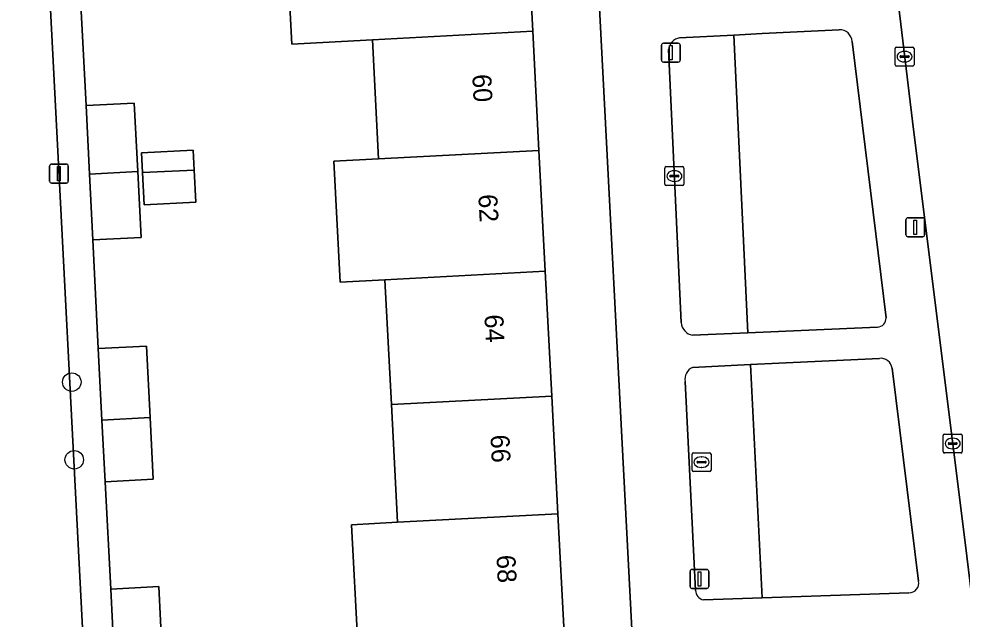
# Model space of a CAD drawing. Extents: x 158086 to 159499, y 382904 to 383981.
# Drawn here: x 158934.56 to 158984.5, y 383511.39 to 383543.17 of the extents above; entities that cross this region are included whole.
import ezdxf

# ---------------------------------------------------------------- set-up
doc = ezdxf.new("R2010")
doc.units = 0
for name, color, linetype in [('IMGEO_Boom', 7, 'Continuous'), ('IMGEO_Erf', 7, 'Continuous'), ('IMGEO_Groenvoorziening', 7, 'Continuous'), ('IMGEO_Kolk', 7, 'Continuous'), ('IMGEO_Lichtmast', 7, 'Continuous'), ('IMGEO_Pand', 7, 'Continuous'), ('IMGEO_Pand_nummerreeks', 7, 'Continuous'), ('IMGEO_Rijbaan_lokaal_open', 7, 'Continuous'), ('IMGEO_Rioolput', 7, 'Continuous'), ('IMGEO_Voetpad_open', 7, 'Continuous')]:
    doc.layers.add(name, color=color, linetype=linetype)

msp = doc.modelspace()

# ---------------------------------------------------------------- linework, layer by layer
at = {"layer": 'IMGEO_Boom'}
for centre in [(158937.365, 383523.938), (158937.493, 383519.825)]:
    msp.add_circle(centre, 0.489, dxfattribs=at)
at = {"layer": 'IMGEO_Erf'}
for points in [[(158967.573, 383500), (158964.491, 383559.355), (158941.721, 383554.23), (158937.365, 383553.243), (158937.459, 383551.398), (158939.992, 383551.527), (158940.185, 383547.757), (158940.357, 383544.392), (158937.824, 383544.262), (158938.116, 383538.583), (158940.667, 383538.713), (158940.853, 383535.086), (158941.031, 383531.598), (158938.48, 383531.469), (158938.761, 383525.719), (158941.312, 383525.849), (158941.506, 383522.067), (158941.673, 383518.797), (158939.122, 383518.666), (158939.428, 383512.981), (158941.966, 383513.111), (158942.15, 383509.514)], [(158952.5, 383510.064), (158952.164, 383516.386), (158954.606, 383516.516), (158954.283, 383522.746), (158953.94, 383529.354), (158951.568, 383529.231), (158951.236, 383535.639), (158953.608, 383535.762), (158953.281, 383542.068), (158949.007, 383541.841), (158948.669, 383548.208), (158952.951, 383548.435), (158952.87, 383549.988), (158952.608, 383555.044), (158961.084, 383555.481), (158961.429, 383548.885), (158961.762, 383542.518), (158962.091, 383536.212), (158962.426, 383529.805), (158962.771, 383523.197), (158963.097, 383516.967), (158963.428, 383510.644)]]:
    msp.add_lwpolyline(points, dxfattribs=at)
msp.add_lwpolyline([(158943.841, 383535.17), (158943.927, 383533.472), (158941.187, 383533.332), (158941.1, 383535.03), (158941.046, 383536.078), (158943.787, 383536.218)], close=True, dxfattribs=at)
at = {"layer": 'IMGEO_Groenvoorziening'}
for points in [[(158972.413, 383542.319), (158969.53, 383542.176)], [(158970.226, 383526.423), (158973.159, 383526.552), (158972.413, 383542.319)], [(158977.986, 383542.597), (158973.911, 383542.394), (158972.413, 383542.319), (158973.159, 383526.552), (158980.015, 383526.852)], [(158980.469, 383527.348), (158978.671, 383541.973)], [(158968.946, 383541.549), (158969.63, 383527.089)], [(158980.12, 383525.197), (158974.789, 383524.938), (158973.29, 383524.865), (158973.91, 383512.516), (158981.682, 383512.784)], [(158973.29, 383524.865), (158970.225, 383524.716)], [(158970.799, 383512.408), (158973.91, 383512.516), (158973.29, 383524.865)], [(158982.191, 383513.399), (158980.787, 383524.672)], [(158969.831, 383523.968), (158970.387, 383512.911)]]:
    msp.add_lwpolyline(points, dxfattribs=at)
for centre, radius, start, end in [((158969.702, 383541.431), 0.765, 102.9684, 171.0988), ((158978.014, 383541.94), 0.658, 2.9082, 92.4279), ((158979.995, 383527.326), 0.474, 272.3837, 2.6792), ((158970.342, 383527.126), 0.713, 183.0011, 260.6493), ((158980.19, 383524.599), 0.602, 6.9424, 96.6445), ((158970.509, 383524.089), 0.689, 114.3706, 190.0745), ((158981.699, 383513.288), 0.504, 268.044, 12.7308), ((158970.902, 383512.913), 0.515, 180.2221, 258.4187)]:
    msp.add_arc(centre, radius, start, end, dxfattribs=at)
at = {"layer": 'IMGEO_Kolk'}
for p, q in [((158981.024, 383541.675), (158981.876, 383541.675)), ((158980.949, 383540.749), (158980.949, 383541.601)), ((158981.208, 383541.169), (158981.208, 383541.181)), ((158981.251, 383541.218), (158981.649, 383541.218)), ((158981.437, 383541.455), (158981.462, 383541.455)), ((158981.692, 383541.181), (158981.692, 383541.169)), ((158981.95, 383541.601), (158981.95, 383540.749)), ((158981.876, 383540.675), (158981.024, 383540.675)), ((158981.646, 383541.132), (158981.248, 383541.132)), ((158981.46, 383540.895), (158981.435, 383540.895)), ((158968.761, 383534.423), (158968.761, 383535.275)), ((158968.836, 383535.349), (158969.688, 383535.349)), ((158969.762, 383535.275), (158969.762, 383534.423)), ((158969.02, 383534.843), (158969.02, 383534.855)), ((158969.458, 383534.806), (158969.06, 383534.806)), ((158969.063, 383534.892), (158969.461, 383534.892)), ((158969.249, 383535.129), (158969.274, 383535.129)), ((158969.504, 383534.855), (158969.504, 383534.843)), ((158969.688, 383534.349), (158968.836, 383534.349)), ((158969.272, 383534.569), (158969.247, 383534.569)), ((158983.57, 383521.185), (158984.422, 383521.185)), ((158983.495, 383520.259), (158983.495, 383521.111)), ((158983.754, 383520.679), (158983.754, 383520.691)), ((158983.797, 383520.728), (158984.195, 383520.728)), ((158983.983, 383520.965), (158984.008, 383520.965)), ((158984.238, 383520.691), (158984.238, 383520.679)), ((158984.496, 383521.111), (158984.496, 383520.259)), ((158984.422, 383520.185), (158983.57, 383520.185)), ((158984.192, 383520.642), (158983.794, 383520.642)), ((158984.006, 383520.405), (158983.981, 383520.405))]:
    msp.add_line(p, q, dxfattribs=at)
for points in [[(158981.024, 383541.675), (158981.876, 383541.675)], [(158980.949, 383540.749), (158980.949, 383541.601)], [(158981.95, 383541.601), (158981.95, 383540.749)], [(158981.876, 383540.675), (158981.024, 383540.675)], [(158968.761, 383534.423), (158968.761, 383535.275)], [(158968.836, 383535.349), (158969.688, 383535.349)], [(158969.762, 383535.275), (158969.762, 383534.423)], [(158969.688, 383534.349), (158968.836, 383534.349)], [(158983.57, 383521.185), (158984.422, 383521.185)], [(158983.495, 383520.259), (158983.495, 383521.111)], [(158984.496, 383521.111), (158984.496, 383520.259)], [(158984.422, 383520.185), (158983.57, 383520.185)]]:
    msp.add_lwpolyline(points, dxfattribs=at)
for centre, radius, start, end in [((158981.026, 383541.599), 0.0765, 91.552, 178.448), ((158981.026, 383541.599), 0.0765, 91.552, 178.448), ((158981.874, 383541.599), 0.0765, 1.552, 88.448), ((158981.874, 383541.599), 0.0765, 1.552, 88.448), ((158981.248, 383541.178), 0.0403, 85.8775, 175.7526), ((158981.245, 383541.168), 0.0366, 178.938, 274.7102), ((158981.649, 383541.175), 0.043, 264.8664, 352.4533), ((158981.653, 383541.18), 0.0386, 1.7309, 96.639), ((158981.026, 383540.751), 0.0765, 181.552, 268.448), ((158981.026, 383540.751), 0.0765, 181.552, 268.448), ((158981.874, 383540.751), 0.0765, 271.552, 358.448), ((158981.874, 383540.751), 0.0765, 271.552, 358.448), ((158968.838, 383535.273), 0.0765, 91.552, 178.448), ((158968.838, 383535.273), 0.0765, 91.552, 178.448), ((158969.686, 383535.273), 0.0765, 1.552, 88.448), ((158969.686, 383535.273), 0.0765, 1.552, 88.448), ((158969.06, 383534.852), 0.0403, 85.8775, 175.7526), ((158969.057, 383534.842), 0.0366, 178.938, 274.7102), ((158969.461, 383534.849), 0.043, 264.8664, 352.4533), ((158969.465, 383534.854), 0.0386, 1.7309, 96.639), ((158968.838, 383534.425), 0.0765, 181.552, 268.448), ((158968.838, 383534.425), 0.0765, 181.552, 268.448), ((158969.686, 383534.425), 0.0765, 271.552, 358.448), ((158969.686, 383534.425), 0.0765, 271.552, 358.448), ((158983.572, 383521.109), 0.0765, 91.552, 178.448), ((158983.572, 383521.109), 0.0765, 91.552, 178.448), ((158984.42, 383521.109), 0.0765, 1.552, 88.448), ((158984.42, 383521.109), 0.0765, 1.552, 88.448), ((158983.794, 383520.688), 0.0403, 85.8775, 175.7526), ((158983.791, 383520.678), 0.0366, 178.938, 274.7102), ((158984.195, 383520.685), 0.043, 264.8664, 352.4533), ((158984.199, 383520.69), 0.0386, 1.7309, 96.639), ((158983.572, 383520.261), 0.0765, 181.552, 268.448), ((158983.572, 383520.261), 0.0765, 181.552, 268.448), ((158984.42, 383520.261), 0.0765, 271.552, 358.448), ((158984.42, 383520.261), 0.0765, 271.552, 358.448)]:
    msp.add_arc(centre, radius, start, end, dxfattribs=at)
for centre, major_axis, ratio, start_param, end_param in [((158981.436, 383541.175), (-0.387, 0.002), 0.722429, 4.712389, 7.853982), ((158981.461, 383541.175), (-0.39, 0.002), 0.717154, 1.570796, 4.712389), ((158969.248, 383534.849), (-0.387, 0.002), 0.722429, 4.712389, 7.853982), ((158969.273, 383534.849), (-0.39, 0.002), 0.717154, 1.570796, 4.712389), ((158983.982, 383520.685), (-0.387, 0.002), 0.722429, 4.712389, 7.853982), ((158984.007, 383520.685), (-0.39, 0.002), 0.717154, 1.570796, 4.712389)]:
    msp.add_ellipse(centre, major_axis=major_axis, ratio=ratio, start_param=start_param, end_param=end_param, dxfattribs=at)
at = {"layer": 'IMGEO_Lichtmast'}
for p, q in [((158968.58, 383540.986), (158968.58, 383541.786)), ((158968.58, 383541.786), (158968.58, 383540.986)), ((158968.68, 383541.886), (158969.47, 383541.886)), ((158969.47, 383541.886), (158968.68, 383541.886)), ((158969.57, 383541.786), (158969.57, 383540.986)), ((158969.57, 383540.986), (158969.57, 383541.786)), ((158969.47, 383540.886), (158968.68, 383540.886)), ((158968.68, 383540.886), (158969.47, 383540.886)), ((158936.186, 383534.581), (158936.186, 383535.381)), ((158936.186, 383535.381), (158936.186, 383534.581)), ((158936.286, 383535.481), (158937.076, 383535.481)), ((158937.076, 383535.481), (158936.286, 383535.481)), ((158937.176, 383535.381), (158937.176, 383534.581)), ((158937.176, 383534.581), (158937.176, 383535.381)), ((158937.076, 383534.481), (158936.286, 383534.481)), ((158936.286, 383534.481), (158937.076, 383534.481)), ((158981.519, 383531.739), (158981.519, 383532.539)), ((158981.519, 383532.539), (158981.519, 383531.739)), ((158981.619, 383532.639), (158982.409, 383532.639)), ((158982.409, 383532.639), (158981.619, 383532.639)), ((158982.509, 383532.539), (158982.509, 383531.739)), ((158982.509, 383531.739), (158982.509, 383532.539)), ((158982.409, 383531.639), (158981.619, 383531.639)), ((158981.619, 383531.639), (158982.409, 383531.639)), ((158970.096, 383513.116), (158970.096, 383513.916)), ((158970.096, 383513.916), (158970.096, 383513.116)), ((158970.196, 383514.016), (158970.986, 383514.016)), ((158970.986, 383514.016), (158970.196, 383514.016)), ((158971.086, 383513.916), (158971.086, 383513.116)), ((158971.086, 383513.116), (158971.086, 383513.916)), ((158970.986, 383513.016), (158970.196, 383513.016)), ((158970.196, 383513.016), (158970.986, 383513.016))]:
    msp.add_line(p, q, dxfattribs=at)
for points in [[(158969, 383541.761), (158969.15, 383541.761), (158969.15, 383541.011), (158969, 383541.011), (158969, 383541.761)], [(158936.606, 383535.356), (158936.756, 383535.356), (158936.756, 383534.606), (158936.606, 383534.606), (158936.606, 383535.356)], [(158981.939, 383532.514), (158982.089, 383532.514), (158982.089, 383531.764), (158981.939, 383531.764), (158981.939, 383532.514)], [(158970.516, 383513.891), (158970.666, 383513.891), (158970.666, 383513.141), (158970.516, 383513.141), (158970.516, 383513.891)]]:
    msp.add_lwpolyline(points, dxfattribs=at)
for centre, start, end in [((158968.68, 383541.786), 90, 180), ((158968.68, 383541.786), 90, 180), ((158969.47, 383541.786), 0, 90), ((158969.47, 383541.786), 360, 90), ((158968.68, 383540.986), 180, 270), ((158968.68, 383540.986), 180, 270), ((158969.47, 383540.986), 270, 0), ((158969.47, 383540.986), 270, 0), ((158936.286, 383535.381), 90, 180), ((158936.286, 383535.381), 90, 180), ((158937.076, 383535.381), 0, 90), ((158937.076, 383535.381), 360, 90), ((158936.286, 383534.581), 180, 270), ((158936.286, 383534.581), 180, 270), ((158937.076, 383534.581), 270, 0), ((158937.076, 383534.581), 270, 0), ((158981.619, 383532.539), 90, 180), ((158981.619, 383532.539), 90, 180), ((158982.409, 383532.539), 0, 90), ((158982.409, 383532.539), 360, 90), ((158981.619, 383531.739), 180, 270), ((158981.619, 383531.739), 180, 270), ((158982.409, 383531.739), 270, 0), ((158982.409, 383531.739), 270, 0), ((158970.196, 383513.916), 90, 180), ((158970.196, 383513.916), 90, 180), ((158970.986, 383513.916), 0, 90), ((158970.986, 383513.916), 360, 90), ((158970.196, 383513.116), 180, 270), ((158970.196, 383513.116), 180, 270), ((158970.986, 383513.116), 270, 0), ((158970.986, 383513.116), 270, 0)]:
    msp.add_arc(centre, 0.1, start, end, dxfattribs=at)
at = {"layer": 'IMGEO_Pand'}
for points in [[(158952.951, 383548.435), (158948.669, 383548.208), (158949.007, 383541.841), (158953.281, 383542.068), (158961.762, 383542.518), (158961.429, 383548.885)], [(158953.608, 383535.762), (158962.091, 383536.212), (158961.762, 383542.518), (158953.281, 383542.068)], [(158940.853, 383535.086), (158940.667, 383538.713), (158938.116, 383538.583), (158938.302, 383534.95)], [(158941.1, 383535.03), (158943.841, 383535.17), (158943.787, 383536.218), (158941.046, 383536.078)], [(158962.426, 383529.805), (158962.091, 383536.212), (158953.608, 383535.762), (158951.236, 383535.639), (158951.568, 383529.231), (158953.94, 383529.354)], [(158943.841, 383535.17), (158941.1, 383535.03), (158941.187, 383533.332), (158943.927, 383533.472)], [(158940.853, 383535.086), (158938.302, 383534.95), (158938.48, 383531.469), (158941.031, 383531.598)], [(158962.426, 383529.805), (158953.94, 383529.354), (158954.283, 383522.746), (158962.771, 383523.197)], [(158938.955, 383521.931), (158941.506, 383522.067), (158941.312, 383525.849), (158938.761, 383525.719)], [(158963.097, 383516.967), (158962.771, 383523.197), (158954.283, 383522.746), (158954.606, 383516.516)], [(158938.955, 383521.931), (158939.122, 383518.666), (158941.673, 383518.797), (158941.506, 383522.067)], [(158963.097, 383516.967), (158954.606, 383516.516), (158952.164, 383516.386), (158952.5, 383510.064), (158954.934, 383510.193), (158963.428, 383510.644)], [(158939.612, 383509.379), (158942.15, 383509.514), (158941.966, 383513.111), (158939.428, 383512.981)]]:
    msp.add_lwpolyline(points, close=True, dxfattribs=at)
at = {"layer": 'IMGEO_Rijbaan_lokaal_open'}
for points in [[(158985.158, 383573.085), (158984.255, 383573.589), (158983.704, 383574.031), (158977.415, 383571.984), (158978.072, 383568.889), (158978.334, 383566.818), (158979.022, 383561.383), (158979.151, 383560.361), (158981.914, 383537.315), (158984.654, 383515.442), (158985.093, 383511.823), (158991.302, 383512.605), (158991.664, 383513.253), (158992.493, 383514.367)], [(158933.54, 383431.998), (158941.975, 383432.354), (158938.491, 383500), (158935.766, 383552.9), (158937.365, 383553.243), (158941.721, 383554.23), (158964.491, 383559.355), (158964.263, 383564.478), (158935.418, 383558.013), (158934.612, 383573.241)]]:
    msp.add_lwpolyline(points, dxfattribs=at)
at = {"layer": 'IMGEO_Rioolput'}
for p, q in [((158970.276, 383520.199), (158971.128, 383520.199)), ((158970.201, 383519.273), (158970.201, 383520.125)), ((158970.46, 383519.693), (158970.46, 383519.705)), ((158970.503, 383519.742), (158970.901, 383519.742)), ((158970.689, 383519.979), (158970.714, 383519.979)), ((158970.944, 383519.705), (158970.944, 383519.693)), ((158971.202, 383520.125), (158971.202, 383519.273)), ((158971.128, 383519.199), (158970.276, 383519.199)), ((158970.898, 383519.656), (158970.5, 383519.656)), ((158970.712, 383519.419), (158970.687, 383519.419))]:
    msp.add_line(p, q, dxfattribs=at)
for points in [[(158970.276, 383520.199), (158971.128, 383520.199)], [(158970.201, 383519.273), (158970.201, 383520.125)], [(158971.202, 383520.125), (158971.202, 383519.273)], [(158971.128, 383519.199), (158970.276, 383519.199)]]:
    msp.add_lwpolyline(points, dxfattribs=at)
for centre, radius, start, end in [((158970.278, 383520.123), 0.0765, 91.552, 178.448), ((158970.278, 383520.123), 0.0765, 91.552, 178.448), ((158971.126, 383520.123), 0.0765, 1.552, 88.448), ((158971.126, 383520.123), 0.0765, 1.552, 88.448), ((158970.5, 383519.702), 0.0403, 85.8775, 175.7526), ((158970.497, 383519.692), 0.0366, 178.938, 274.7102), ((158970.901, 383519.699), 0.043, 264.8664, 352.4533), ((158970.905, 383519.704), 0.0386, 1.7309, 96.639), ((158970.278, 383519.275), 0.0765, 181.552, 268.448), ((158970.278, 383519.275), 0.0765, 181.552, 268.448), ((158971.126, 383519.275), 0.0765, 271.552, 358.448), ((158971.126, 383519.275), 0.0765, 271.552, 358.448)]:
    msp.add_arc(centre, radius, start, end, dxfattribs=at)
for centre, major_axis, ratio, start_param, end_param in [((158970.688, 383519.699), (-0.387, 0.002), 0.722429, 4.712389, 7.853982), ((158970.713, 383519.699), (-0.39, 0.002), 0.717154, 1.570796, 4.712389)]:
    msp.add_ellipse(centre, major_axis=major_axis, ratio=ratio, start_param=start_param, end_param=end_param, dxfattribs=at)
at = {"layer": 'IMGEO_Voetpad_open'}
for points in [[(158969.791, 383560.564), (158969.516, 383560.553), (158964.491, 383559.355), (158967.573, 383500), (158971.005, 383433.899), (158974.979, 383434.119)], [(158990.277, 383447.467), (158990.79, 383443.2), (158991.705, 383435.579), (158992.49, 383430.746), (158993.954, 383430.783), (158993.364, 383435.577), (158994.396, 383435.704), (158994.239, 383436.978), (158993.11, 383446.474), (158992.816, 383449.144), (158991.644, 383458.389), (158989.897, 383472.605), (158989.308, 383477.307), (158988.256, 383485.765), (158986.528, 383500), (158985.415, 383509.168), (158985.093, 383511.823), (158984.654, 383515.442), (158981.914, 383537.315), (158979.151, 383560.361)], [(158939.612, 383509.379), (158939.428, 383512.981), (158939.122, 383518.666), (158938.955, 383521.931), (158938.761, 383525.719), (158938.48, 383531.469), (158938.302, 383534.95), (158938.116, 383538.583), (158937.824, 383544.262), (158937.652, 383547.623), (158937.459, 383551.398), (158937.365, 383553.243), (158935.766, 383552.9), (158938.491, 383500)], [(158969.53, 383542.176), (158972.413, 383542.319), (158973.911, 383542.394), (158977.986, 383542.597)], [(158978.671, 383541.973), (158980.469, 383527.348)], [(158969.63, 383527.089), (158968.946, 383541.549)], [(158980.015, 383526.852), (158973.159, 383526.552), (158970.226, 383526.423)], [(158970.225, 383524.716), (158973.29, 383524.865), (158974.789, 383524.938), (158980.12, 383525.197)], [(158980.787, 383524.672), (158982.191, 383513.399)], [(158970.387, 383512.911), (158969.831, 383523.968)], [(158981.682, 383512.784), (158973.91, 383512.516), (158970.799, 383512.408)]]:
    msp.add_lwpolyline(points, dxfattribs=at)
for centre, radius, start, end in [((158969.702, 383541.431), 0.765, 102.9684, 171.0988), ((158978.014, 383541.94), 0.658, 2.9082, 92.4279), ((158979.995, 383527.326), 0.474, 272.3837, 2.6792), ((158970.342, 383527.126), 0.713, 183.0011, 260.6493), ((158980.19, 383524.599), 0.602, 6.9424, 96.6445), ((158970.509, 383524.089), 0.689, 114.3706, 190.0745), ((158981.699, 383513.288), 0.504, 268.044, 12.7308), ((158970.902, 383512.913), 0.515, 180.2221, 258.4187)]:
    msp.add_arc(centre, radius, start, end, dxfattribs=at)

# ---------------------------------------------------------------- texts
at = {"layer": 'IMGEO_Pand_nummerreeks'}
for s, rotation, p in [('60', 272.8747, (158958.566, 383540.226)), ('62', 272.8747, (158958.885, 383533.867)), ('64', 272.8747, (158959.205, 383527.499)), ('66', 272.8747, (158959.525, 383521.134)), ('68', 272.876, (158959.844, 383514.766))]:
    msp.add_text(s, height=1, rotation=rotation, dxfattribs=at).set_placement(p)

doc.saveas('drawing.dxf')
